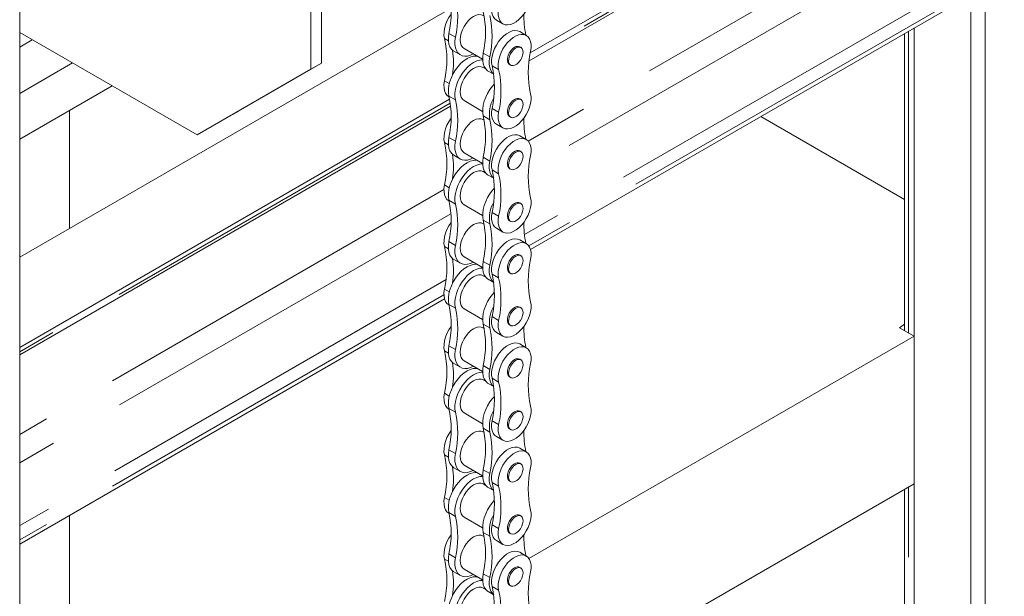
# Model space of a CAD drawing. Header units: millimetres. Extents: x 450 to 25135, y 150 to 17673.
# Tile 386 of 463: x 21464 to 21954, y 11307 to 11594. Entities that reach past the tile are written whole.
import ezdxf

# ---------------------------------------------------------------- set-up
doc = ezdxf.new("R2010")
doc.units = ezdxf.units.MM
doc.linetypes.add('SLD-Centrada-doble', pattern=[12.7, 6.35, -1.27, 1.27, -1.27, 1.27, -1.27])
doc.linetypes.add('SLD-Continua', pattern=[0])
doc.layers.add('OCULTA', color=8, linetype='SLD-Continua')

msp = doc.modelspace()

# ---------------------------------------------------------------- linework, layer by layer
at = {"color": 7, "linetype": 'SLD-Continua', "lineweight": 18, "ltscale": 30}
for p, q in [((21470.04, 11584.29), (21463.75, 11580.66)), ((21463.75, 11557.57), (21490.05, 11572.74))]:
    msp.add_line(p, q, dxfattribs=at)
at = {"layer": 'OCULTA', "linetype": 'SLD-Continua', "lineweight": 18, "ltscale": 30}
for p, q in [((22305.8, 11917.06), (21718.04, 11577.84)), ((21717.41, 11573.8), (22305.69, 11913.32)), ((22267.48, 11796.95), (21718.12, 11479.89)), ((21463.75, 10189.86), (21463.75, 11718.58)), ((21608.71, 11634.92), (21608.71, 11569.59)), ((21614.01, 11572.65), (21614.01, 11619.86)), ((21944.58, 11610.59), (21944.58, 10753.26)), ((21937.51, 11606.51), (21937.51, 11003.81)), ((21678.6, 11599.97), (21463.75, 11475.97)), ((21701.15, 11594.13), (21704.42, 11592.24)), ((21552.14, 11536.91), (21463.75, 11587.92)), ((21716.04, 11586.45), (21712.77, 11588.34)), ((21904.39, 11587.4), (21904.39, 11439.43)), ((21904.39, 11587.4), (21904.39, 11439.43)), ((21904.39, 11587.4), (21904.39, 11439.43)), ((21909.23, 11020.15), (21909.23, 11590.19)), ((21909.23, 11020.15), (21909.23, 11590.19)), ((21909.23, 11020.15), (21909.23, 11590.19)), ((21679.96, 11578.6), (21683.22, 11576.72)), ((21685.07, 11579.91), (21694.32, 11574.57)), ((21713.36, 11580.46), (21712.77, 11580.8)), ((21614.01, 11572.65), (21573.14, 11549.04)), ((21608.71, 11569.59), (21614.01, 11572.65)), ((21552.14, 11536.91), (21608.71, 11569.59)), ((21695.84, 11569.75), (21694.59, 11570.48)), ((21697.05, 11568.73), (21699.81, 11567.14)), ((21707.68, 11571.97), (21708.27, 11571.63)), ((21598.1, 11563.43), (21552.14, 11536.91)), ((21572.57, 11548.7), (21600.39, 11564.76)), ((21600.1, 11564.59), (21598.1, 11563.43)), ((21601.71, 11565.52), (21601.69, 11565.53)), ((21509.8, 11561.34), (21463.75, 11534.77)), ((21509.8, 11561.34), (21463.75, 11534.77)), ((21509.8, 11561.34), (21463.75, 11534.77)), ((21677.86, 11554.65), (21463.75, 11431.08)), ((21677.45, 11555.95), (21677.6, 11555.86)), ((21685.07, 11553.98), (21694.32, 11548.64)), ((21713.36, 11554.53), (21712.77, 11554.87)), ((21463.75, 11427.4), (21678.38, 11551.27)), ((21488.5, 11549.05), (21463.75, 11534.77)), ((21488.5, 11549.05), (21463.75, 11534.77)), ((21488.5, 11549.05), (21463.75, 11534.77)), ((21488.5, 11490.25), (21488.5, 11549.05)), ((21488.5, 11490.25), (21488.5, 11549.05)), ((21488.5, 11490.25), (21488.5, 11549.05)), ((21695.06, 11544.28), (21694.59, 11544.55)), ((21707.68, 11546.04), (21708.27, 11545.7)), ((21904.39, 11504.72), (21832.77, 11546.06)), ((21904.39, 11504.72), (21832.77, 11546.06)), ((21904.39, 11504.72), (21832.77, 11546.06)), ((21701.15, 11542.27), (21704.42, 11540.39)), ((21716.04, 11534.59), (21712.77, 11536.48)), ((21713.36, 11528.6), (21712.77, 11528.94)), ((21679.96, 11526.74), (21683.22, 11524.86)), ((21685.07, 11528.05), (21694.32, 11522.71)), ((21695.84, 11517.9), (21694.59, 11518.62)), ((21707.68, 11520.11), (21708.27, 11519.77)), ((21697.05, 11516.88), (21699.81, 11515.29)), ((21677.45, 11504.09), (21677.6, 11504.01)), ((21685.07, 11502.12), (21694.32, 11496.78)), ((21713.36, 11502.67), (21712.77, 11503.01)), ((21707.68, 11494.18), (21708.27, 11493.85)), ((21695.06, 11492.42), (21694.59, 11492.69)), ((21701.15, 11490.41), (21704.42, 11488.53)), ((21716.04, 11482.74), (21712.77, 11484.62)), ((21679.96, 11474.89), (21683.22, 11473)), ((21685.07, 11476.19), (21694.32, 11470.85)), ((21713.36, 11476.74), (21712.77, 11477.08)), ((21695.84, 11466.04), (21694.59, 11466.76)), ((21697.05, 11465.02), (21699.81, 11463.43)), ((21707.68, 11468.26), (21708.27, 11467.92)), ((21675.34, 11455.2), (21463.75, 11333.08)), ((21677.45, 11452.24), (21677.6, 11452.15)), ((21685.07, 11450.27), (21694.32, 11444.92)), ((21713.36, 11450.81), (21712.77, 11451.15)), ((21695.06, 11440.56), (21694.59, 11440.84)), ((21707.68, 11442.33), (21708.27, 11441.99)), ((21901.87, 11440.88), (21904.39, 11442.59)), ((21901.87, 11440.88), (21904.39, 11442.59)), ((21901.87, 11440.88), (21904.39, 11442.59)), ((21909.23, 11436.64), (21901.87, 11440.88)), ((21909.23, 11436.64), (21901.87, 11440.88)), ((21909.23, 11436.64), (21901.87, 11440.88)), ((21701.15, 11438.56), (21704.42, 11436.67)), ((21717.38, 11325.91), (21909.23, 11436.64)), ((21717.38, 11325.91), (21909.23, 11436.64)), ((21717.38, 11325.91), (21909.23, 11436.64)), ((21909.23, 11363.14), (21909.23, 11436.64)), ((21909.23, 11363.14), (21909.23, 11436.64)), ((21909.23, 11363.14), (21909.23, 11436.64)), ((21716.04, 11430.88), (21712.77, 11432.77)), ((21679.96, 11423.03), (21683.22, 11421.15)), ((21685.07, 11424.34), (21694.32, 11419)), ((21713.36, 11424.89), (21712.77, 11425.22)), ((21707.68, 11416.4), (21708.27, 11416.06)), ((21695.84, 11414.18), (21694.59, 11414.91)), ((21697.05, 11413.16), (21699.81, 11411.57)), ((21677.45, 11400.38), (21677.6, 11400.29)), ((21685.07, 11398.41), (21694.32, 11393.07)), ((21713.36, 11398.96), (21712.77, 11399.3)), ((21695.06, 11388.71), (21694.59, 11388.98)), ((21701.15, 11386.7), (21704.42, 11384.82)), ((21707.68, 11390.47), (21708.27, 11390.13)), ((21716.04, 11379.02), (21712.77, 11380.91)), ((21685.07, 11372.48), (21694.32, 11367.14)), ((21713.36, 11373.03), (21712.77, 11373.37)), ((21679.96, 11371.17), (21683.22, 11369.29)), ((21695.84, 11362.33), (21694.59, 11363.05)), ((21707.68, 11364.54), (21708.27, 11364.2)), ((21717.17, 11252.29), (21909.23, 11363.14)), ((21717.17, 11252.29), (21909.23, 11363.14)), ((21717.17, 11252.29), (21909.23, 11363.14)), ((21697.05, 11361.31), (21699.81, 11359.72)), ((21904.39, 11360.35), (21904.39, 11022.94)), ((21904.39, 11360.35), (21904.39, 11022.94)), ((21904.39, 11360.35), (21904.39, 11022.94)), ((21488.5, 10777.33), (21488.5, 11347.37)), ((21488.5, 10777.33), (21488.5, 11347.37)), ((21488.5, 10777.33), (21488.5, 11347.37)), ((21677.45, 11348.52), (21677.6, 11348.44)), ((21713.36, 11347.1), (21712.77, 11347.44)), ((21685.07, 11346.55), (21694.32, 11341.21)), ((21695.06, 11336.85), (21694.59, 11337.12)), ((21707.68, 11338.61), (21708.27, 11338.28)), ((21701.15, 11334.84), (21704.42, 11332.96)), ((21716.04, 11327.17), (21712.77, 11329.05)), ((21679.96, 11319.32), (21683.22, 11317.43)), ((21685.07, 11320.62), (21694.32, 11315.28)), ((21713.36, 11321.17), (21712.77, 11321.51)), ((21707.68, 11312.69), (21708.27, 11312.35)), ((21695.84, 11310.47), (21694.59, 11311.19)), ((21697.05, 11309.45), (21699.81, 11307.86))]:
    msp.add_line(p, q, dxfattribs=at)
at = {"layer": 'OCULTA', "linetype": 'SLD-Centrada-doble', "lineweight": 18, "ltscale": 30}
for p, q in [((22305.77, 11914.89), (21717.64, 11575.45)), ((22232.33, 11817.23), (21717.2, 11519.93)), ((22259.5, 11801.55), (21715.11, 11487.36)), ((22265.61, 11798.03), (21717.31, 11481.58)), ((21942.46, 11664.02), (21716.95, 11533.87)), ((21677.51, 11587.47), (21680.77, 11585.58)), ((21906.44, 11438.24), (21906.44, 11588.58)), ((21906.44, 11438.24), (21906.44, 11588.58)), ((21906.44, 11438.24), (21906.44, 11588.58)), ((21675.3, 11584.96), (21677.25, 11583.84)), ((21697.87, 11575.71), (21694.6, 11577.6)), ((21702.27, 11569.4), (21699.01, 11571.28)), ((21600.39, 11564.76), (21600.37, 11564.77)), ((21675.3, 11563.82), (21677.7, 11562.43)), ((21677.51, 11556.24), (21680.77, 11554.35)), ((21678.2, 11552.69), (21463.75, 11428.92)), ((21572.57, 11548.7), (21572.56, 11548.7)), ((21702.27, 11548.26), (21699.01, 11550.14)), ((21697.87, 11544.48), (21694.6, 11546.37)), ((21677.51, 11535.61), (21680.77, 11533.73)), ((21675.3, 11533.11), (21677.25, 11531.99)), ((21697.87, 11523.86), (21694.6, 11525.74)), ((21702.27, 11517.54), (21699.01, 11519.43)), ((21675.04, 11509.68), (21463.75, 11387.74)), ((21675.3, 11511.96), (21677.7, 11510.58)), ((21677.51, 11504.38), (21680.77, 11502.49)), ((21678.53, 11497.61), (21463.75, 11373.65)), ((21697.87, 11492.63), (21694.6, 11494.51)), ((21702.27, 11496.4), (21699.01, 11498.28)), ((21675.3, 11481.25), (21677.25, 11480.13)), ((21677.51, 11483.75), (21680.77, 11481.87)), ((21697.87, 11472), (21694.6, 11473.89)), ((21676.06, 11464.82), (21463.75, 11342.29)), ((21702.27, 11465.69), (21699.01, 11467.57)), ((21675.3, 11460.11), (21677.7, 11458.72)), ((21675.04, 11457.19), (21463.75, 11335.24)), ((21677.51, 11452.52), (21680.77, 11450.64)), ((21702.27, 11444.54), (21699.01, 11446.43)), ((21697.87, 11440.77), (21694.6, 11442.65)), ((21677.51, 11431.9), (21680.77, 11430.01)), ((21675.3, 11429.39), (21677.25, 11428.27)), ((21697.87, 11420.14), (21694.6, 11422.03)), ((21702.27, 11413.83), (21699.01, 11415.71)), ((21675.3, 11408.25), (21677.7, 11406.86)), ((21677.51, 11400.67), (21680.77, 11398.78)), ((21702.27, 11392.69), (21699.01, 11394.57)), ((21697.87, 11388.91), (21694.6, 11390.8)), ((21675.3, 11377.54), (21677.25, 11376.42)), ((21677.51, 11380.04), (21680.77, 11378.16)), ((21697.87, 11368.29), (21694.6, 11370.17)), ((21702.27, 11361.97), (21699.01, 11363.86)), ((21906.44, 11021.76), (21906.44, 11361.53)), ((21906.44, 11021.76), (21906.44, 11361.53)), ((21906.44, 11021.76), (21906.44, 11361.53)), ((21675.3, 11356.39), (21677.7, 11355.01)), ((21677.51, 11348.81), (21680.77, 11346.92)), ((21702.27, 11340.83), (21699.01, 11342.71)), ((21697.87, 11337.06), (21694.6, 11338.94)), ((21677.51, 11328.18), (21680.77, 11326.3)), ((21675.3, 11325.68), (21677.25, 11324.56)), ((21697.87, 11316.43), (21694.6, 11318.32)), ((21702.27, 11310.12), (21699.01, 11312))]:
    msp.add_line(p, q, dxfattribs=at)
at = {"layer": 'OCULTA', "linetype": 'SLD-Continua', "lineweight": 18, "ltscale": 30, "flags": 128}
for points in [[(21702.27, 11600.11), (21702.03, 11598.35), (21702.04, 11596.71), (21702.3, 11595.23), (21702.79, 11593.97), (21703.51, 11592.96), (21704.43, 11592.23), (21705.53, 11591.81), (21706.77, 11591.7), (21708.11, 11591.92), (21709.51, 11592.44), (21710.94, 11593.27), (21712.35, 11594.36), (21713.69, 11595.7), (21714.93, 11597.23), (21716.02, 11598.92), (21716.94, 11600.71), (21717.66, 11602.55), (21718.16, 11604.38), (21718.41, 11606.15), (21718.42, 11607.81), (21718.18, 11609.29)], [(21699.01, 11602), (21698.77, 11600.23), (21698.78, 11598.59), (21699.03, 11597.12), (21699.53, 11595.86), (21700.24, 11594.85), (21701.15, 11594.13)], [(21678.6, 11597.09), (21678.56, 11597.03), (21677.46, 11595.34), (21676.54, 11593.55), (21675.82, 11591.71), (21675.33, 11589.88), (21675.07, 11588.11), (21675.06, 11586.45), (21675.3, 11584.96)], [(21694.59, 11596.41), (21693.57, 11596.78), (21692.4, 11596.83), (21691.14, 11596.54), (21689.83, 11595.93), (21688.51, 11595.03), (21687.25, 11593.86), (21686.08, 11592.46), (21685.06, 11590.91), (21684.23, 11589.25), (21683.6, 11587.54), (21683.22, 11585.86), (21683.09, 11584.27), (21683.22, 11582.83), (21683.6, 11581.59), (21684.23, 11580.6), (21685.06, 11579.91), (21685.07, 11579.91)], [(21677.51, 11587.47), (21677.25, 11585.56), (21677.25, 11583.78), (21677.5, 11582.17), (21678, 11580.77), (21678.74, 11579.63), (21679.69, 11578.77), (21679.96, 11578.6)], [(21712.77, 11588.34), (21712.76, 11588.35), (21711.66, 11588.77), (21710.42, 11588.88), (21709.08, 11588.66), (21707.67, 11588.14), (21706.25, 11587.31), (21704.84, 11586.22), (21703.5, 11584.88), (21702.26, 11583.35), (21701.17, 11581.66), (21700.24, 11579.87), (21699.53, 11578.03), (21699.03, 11576.19), (21698.78, 11574.43), (21698.77, 11572.77), (21699.01, 11571.28)], [(21680.77, 11585.58), (21680.52, 11583.68), (21680.52, 11581.9), (21680.77, 11580.28), (21681.27, 11578.89), (21682.01, 11577.74), (21682.95, 11576.88), (21684.09, 11576.33), (21685.38, 11576.1), (21686.79, 11576.2), (21688.29, 11576.63), (21689.64, 11577.26)], [(21718.18, 11578.58), (21718.42, 11580.34), (21718.41, 11581.99), (21718.16, 11583.46), (21717.66, 11584.72), (21716.94, 11585.73), (21716.02, 11586.46), (21714.93, 11586.88), (21713.69, 11586.99), (21712.35, 11586.78), (21710.94, 11586.25), (21709.51, 11585.43), (21708.11, 11584.33), (21706.77, 11583), (21705.53, 11581.46), (21704.43, 11579.77), (21703.51, 11577.98), (21702.79, 11576.14), (21702.3, 11574.31), (21702.04, 11572.54), (21702.03, 11570.89), (21702.27, 11569.4)], [(21694.6, 11577.6), (21694.35, 11575.7), (21694.35, 11573.91), (21694.6, 11572.3), (21695.1, 11570.91), (21695.84, 11569.76), (21696.78, 11568.9), (21697.05, 11568.73)], [(21710.23, 11580.54), (21709.26, 11579.83), (21708.36, 11578.86), (21707.59, 11577.7), (21707.03, 11576.45), (21706.7, 11575.19), (21706.63, 11574.02), (21706.83, 11573.03), (21707.28, 11572.28), (21707.68, 11571.97)], [(21710.81, 11580.2), (21709.84, 11579.49), (21708.94, 11578.52), (21708.18, 11577.36), (21707.61, 11576.11), (21707.29, 11574.85), (21707.22, 11573.69), (21707.42, 11572.69), (21707.87, 11571.95), (21708.54, 11571.5), (21709.38, 11571.4), (21710.32, 11571.64), (21711.3, 11572.21), (21712.25, 11573.06), (21713.09, 11574.13), (21713.76, 11575.34), (21714.21, 11576.61), (21714.41, 11577.83), (21714.34, 11578.93), (21714.01, 11579.8), (21713.45, 11580.4), (21712.69, 11580.68), (21711.79, 11580.61), (21710.81, 11580.2)], [(21691.67, 11576.09), (21691.01, 11576.17), (21689.59, 11576.07), (21688.1, 11575.64), (21686.56, 11574.9), (21685.02, 11573.87), (21683.53, 11572.57), (21682.11, 11571.03), (21680.82, 11569.31), (21679.69, 11567.45), (21678.74, 11565.5), (21678, 11563.51), (21677.5, 11561.53), (21677.25, 11559.63), (21677.25, 11557.85), (21677.51, 11556.24)], [(21694.33, 11574.28), (21694.27, 11574.28), (21692.86, 11574.18), (21691.36, 11573.76), (21689.83, 11573.02), (21688.29, 11571.98), (21686.79, 11570.68), (21685.38, 11569.15), (21684.09, 11567.43), (21682.95, 11565.57), (21682.01, 11563.61), (21681.27, 11561.62), (21680.77, 11559.65), (21680.52, 11557.74), (21680.52, 11555.96), (21680.77, 11554.35)], [(21697.87, 11575.71), (21697.62, 11573.81), (21697.62, 11572.03), (21697.87, 11570.42), (21698.37, 11569.02), (21699.1, 11567.88), (21699.8, 11567.2)], [(21694.59, 11570.48), (21693.57, 11570.86), (21692.4, 11570.9), (21691.14, 11570.62), (21689.83, 11570.01), (21688.51, 11569.1), (21687.25, 11567.93), (21686.08, 11566.54), (21685.06, 11564.98), (21684.23, 11563.32), (21683.6, 11561.61), (21683.22, 11559.93), (21683.09, 11558.34), (21683.22, 11556.9), (21683.6, 11555.66), (21684.23, 11554.67), (21685.06, 11553.98), (21685.07, 11553.98)], [(21675.3, 11563.82), (21675.06, 11562.06), (21675.07, 11560.41), (21675.33, 11558.94), (21675.82, 11557.68), (21676.54, 11556.67), (21677.45, 11555.95)], [(21700.11, 11562.18), (21699.21, 11561.17), (21697.92, 11559.45), (21696.78, 11557.58), (21695.84, 11555.63), (21695.1, 11553.64), (21694.6, 11551.66), (21694.35, 11549.76), (21694.35, 11547.98), (21694.6, 11546.37)], [(21702.27, 11548.26), (21702.03, 11546.49), (21702.04, 11544.85), (21702.3, 11543.37), (21702.79, 11542.11), (21703.51, 11541.1), (21704.43, 11540.38), (21705.53, 11539.95), (21706.77, 11539.85), (21708.11, 11540.06), (21709.51, 11540.58), (21710.94, 11541.41), (21712.35, 11542.5), (21713.69, 11543.84), (21714.93, 11545.38), (21716.02, 11547.07), (21716.94, 11548.86), (21717.66, 11550.7), (21718.16, 11552.53), (21718.41, 11554.3), (21718.42, 11555.95), (21718.18, 11557.44)], [(21710.23, 11554.61), (21709.26, 11553.9), (21708.36, 11552.93), (21707.59, 11551.77), (21707.03, 11550.52), (21706.7, 11549.26), (21706.63, 11548.1), (21706.83, 11547.1), (21707.28, 11546.36), (21707.68, 11546.04)], [(21710.81, 11554.28), (21709.84, 11553.56), (21708.94, 11552.59), (21708.18, 11551.44), (21707.61, 11550.18), (21707.29, 11548.93), (21707.22, 11547.76), (21707.42, 11546.76), (21707.87, 11546.02), (21708.54, 11545.58), (21709.38, 11545.47), (21710.32, 11545.71), (21711.3, 11546.28), (21712.25, 11547.13), (21713.09, 11548.2), (21713.76, 11549.41), (21714.21, 11550.68), (21714.41, 11551.91), (21714.34, 11553), (21714.01, 11553.88), (21713.45, 11554.48), (21712.69, 11554.75), (21711.79, 11554.68), (21710.81, 11554.28)], [(21699.01, 11550.14), (21698.77, 11548.38), (21698.78, 11546.73), (21699.03, 11545.26), (21699.53, 11544), (21700.24, 11542.99), (21701.15, 11542.27)], [(21678.6, 11545.23), (21678.56, 11545.17), (21677.46, 11543.48), (21676.54, 11541.69), (21675.82, 11539.85), (21675.33, 11538.02), (21675.07, 11536.25), (21675.06, 11534.6), (21675.3, 11533.11)], [(21694.59, 11544.55), (21693.57, 11544.93), (21692.4, 11544.97), (21691.14, 11544.69), (21689.83, 11544.08), (21688.51, 11543.17), (21687.25, 11542), (21686.08, 11540.61), (21685.06, 11539.05), (21684.23, 11537.39), (21683.6, 11535.69), (21683.22, 11534), (21683.09, 11532.41), (21683.22, 11530.97), (21683.6, 11529.73), (21684.23, 11528.75), (21685.06, 11528.05), (21685.07, 11528.05)], [(21677.51, 11535.61), (21677.25, 11533.71), (21677.25, 11531.92), (21677.5, 11530.31), (21678, 11528.92), (21678.74, 11527.77), (21679.69, 11526.91), (21679.96, 11526.74)], [(21680.77, 11533.73), (21680.52, 11531.82), (21680.52, 11530.04), (21680.77, 11528.43), (21681.27, 11527.03), (21682.01, 11525.89), (21682.95, 11525.03), (21684.09, 11524.48), (21685.38, 11524.25), (21686.79, 11524.35), (21688.29, 11524.77), (21689.64, 11525.41)], [(21712.77, 11536.48), (21712.76, 11536.49), (21711.66, 11536.91), (21710.42, 11537.02), (21709.08, 11536.81), (21707.67, 11536.28), (21706.25, 11535.46), (21704.84, 11534.36), (21703.5, 11533.02), (21702.26, 11531.49), (21701.17, 11529.8), (21700.24, 11528.01), (21699.53, 11526.17), (21699.03, 11524.34), (21698.78, 11522.57), (21698.77, 11520.92), (21699.01, 11519.43)], [(21718.18, 11526.72), (21718.42, 11528.49), (21718.41, 11530.13), (21718.16, 11531.61), (21717.66, 11532.87), (21716.94, 11533.88), (21716.02, 11534.6), (21714.93, 11535.03), (21713.69, 11535.13), (21712.35, 11534.92), (21710.94, 11534.39), (21709.51, 11533.57), (21708.11, 11532.47), (21706.77, 11531.14), (21705.53, 11529.6), (21704.43, 11527.91), (21703.51, 11526.12), (21702.79, 11524.28), (21702.3, 11522.45), (21702.04, 11520.68), (21702.03, 11519.03), (21702.27, 11517.54)], [(21710.23, 11528.69), (21709.26, 11527.97), (21708.36, 11527), (21707.59, 11525.85), (21707.03, 11524.59), (21706.7, 11523.34), (21706.63, 11522.17), (21706.83, 11521.17), (21707.28, 11520.43), (21707.68, 11520.11)], [(21710.81, 11528.35), (21709.84, 11527.63), (21708.94, 11526.66), (21708.18, 11525.51), (21707.61, 11524.26), (21707.29, 11523), (21707.22, 11521.83), (21707.42, 11520.83), (21707.87, 11520.09), (21708.54, 11519.65), (21709.38, 11519.54), (21710.32, 11519.78), (21711.3, 11520.35), (21712.25, 11521.2), (21713.09, 11522.27), (21713.76, 11523.49), (21714.21, 11524.75), (21714.41, 11525.98), (21714.34, 11527.07), (21714.01, 11527.95), (21713.45, 11528.55), (21712.69, 11528.82), (21711.79, 11528.75), (21710.81, 11528.35)], [(21691.67, 11524.24), (21691.01, 11524.31), (21689.59, 11524.21), (21688.1, 11523.78), (21686.56, 11523.04), (21685.02, 11522.01), (21683.53, 11520.71), (21682.11, 11519.18), (21680.82, 11517.46), (21679.69, 11515.6), (21678.74, 11513.64), (21678, 11511.65), (21677.5, 11509.68), (21677.25, 11507.77), (21677.25, 11505.99), (21677.51, 11504.38)], [(21694.6, 11525.74), (21694.35, 11523.84), (21694.35, 11522.06), (21694.6, 11520.45), (21695.1, 11519.05), (21695.84, 11517.9), (21696.78, 11517.05), (21697.05, 11516.88)], [(21697.87, 11523.86), (21697.62, 11521.95), (21697.62, 11520.17), (21697.87, 11518.56), (21698.37, 11517.16), (21699.1, 11516.02), (21699.8, 11515.34)], [(21694.33, 11522.42), (21694.27, 11522.42), (21692.86, 11522.33), (21691.36, 11521.9), (21689.83, 11521.16), (21688.29, 11520.12), (21686.79, 11518.82), (21685.38, 11517.29), (21684.09, 11515.57), (21682.95, 11513.71), (21682.01, 11511.76), (21681.27, 11509.77), (21680.77, 11507.79), (21680.52, 11505.89), (21680.52, 11504.1), (21680.77, 11502.49)], [(21694.59, 11518.62), (21693.57, 11519), (21692.4, 11519.05), (21691.14, 11518.76), (21689.83, 11518.15), (21688.51, 11517.24), (21687.25, 11516.07), (21686.08, 11514.68), (21685.06, 11513.12), (21684.23, 11511.46), (21683.6, 11509.76), (21683.22, 11508.08), (21683.09, 11506.48), (21683.22, 11505.04), (21683.6, 11503.8), (21684.23, 11502.82), (21685.06, 11502.12), (21685.07, 11502.12)], [(21675.3, 11511.96), (21675.06, 11510.2), (21675.07, 11508.56), (21675.33, 11507.08), (21675.82, 11505.82), (21676.54, 11504.81), (21677.45, 11504.09)], [(21700.17, 11510.38), (21699.21, 11509.31), (21697.92, 11507.59), (21696.78, 11505.73), (21695.84, 11503.77), (21695.1, 11501.78), (21694.6, 11499.81), (21694.35, 11497.9), (21694.35, 11496.12), (21694.6, 11494.51)], [(21702.27, 11496.4), (21702.03, 11494.64), (21702.04, 11492.99), (21702.3, 11491.52), (21702.79, 11490.26), (21703.51, 11489.25), (21704.43, 11488.52), (21705.53, 11488.1), (21706.77, 11487.99), (21708.11, 11488.2), (21709.51, 11488.73), (21710.94, 11489.55), (21712.35, 11490.65), (21713.69, 11491.98), (21714.93, 11493.52), (21716.02, 11495.21), (21716.94, 11497), (21717.66, 11498.84), (21718.16, 11500.67), (21718.41, 11502.44), (21718.42, 11504.09), (21718.18, 11505.58)], [(21710.23, 11502.76), (21709.26, 11502.04), (21708.36, 11501.07), (21707.59, 11499.92), (21707.03, 11498.67), (21706.7, 11497.41), (21706.63, 11496.24), (21706.83, 11495.24), (21707.28, 11494.5), (21707.68, 11494.18)], [(21710.81, 11502.42), (21709.84, 11501.7), (21708.94, 11500.73), (21708.18, 11499.58), (21707.61, 11498.33), (21707.29, 11497.07), (21707.22, 11495.9), (21707.42, 11494.91), (21707.87, 11494.16), (21708.54, 11493.72), (21709.38, 11493.61), (21710.32, 11493.85), (21711.3, 11494.42), (21712.25, 11495.27), (21713.09, 11496.34), (21713.76, 11497.56), (21714.21, 11498.82), (21714.41, 11500.05), (21714.34, 11501.14), (21714.01, 11502.02), (21713.45, 11502.62), (21712.69, 11502.89), (21711.79, 11502.83), (21710.81, 11502.42)], [(21699.01, 11498.28), (21698.77, 11496.52), (21698.78, 11494.88), (21699.03, 11493.4), (21699.53, 11492.14), (21700.24, 11491.13), (21701.15, 11490.41)], [(21678.6, 11493.37), (21678.56, 11493.31), (21677.46, 11491.62), (21676.54, 11489.83), (21675.82, 11487.99), (21675.33, 11486.16), (21675.07, 11484.39), (21675.06, 11482.74), (21675.3, 11481.25)], [(21694.59, 11492.69), (21693.57, 11493.07), (21692.4, 11493.12), (21691.14, 11492.83), (21689.83, 11492.22), (21688.51, 11491.31), (21687.25, 11490.14), (21686.08, 11488.75), (21685.06, 11487.19), (21684.23, 11485.53), (21683.6, 11483.83), (21683.22, 11482.15), (21683.09, 11480.56), (21683.22, 11479.11), (21683.6, 11477.88), (21684.23, 11476.89), (21685.06, 11476.19), (21685.07, 11476.19)], [(21712.77, 11484.62), (21712.76, 11484.63), (21711.66, 11485.06), (21710.42, 11485.16), (21709.08, 11484.95), (21707.67, 11484.42), (21706.25, 11483.6), (21704.84, 11482.5), (21703.5, 11481.17), (21702.26, 11479.63), (21701.17, 11477.94), (21700.24, 11476.15), (21699.53, 11474.31), (21699.03, 11472.48), (21698.78, 11470.71), (21698.77, 11469.06), (21699.01, 11467.57)], [(21677.51, 11483.75), (21677.25, 11481.85), (21677.25, 11480.07), (21677.5, 11478.46), (21678, 11477.06), (21678.74, 11475.92), (21679.69, 11475.06), (21679.96, 11474.89)], [(21680.77, 11481.87), (21680.52, 11479.96), (21680.52, 11478.18), (21680.77, 11476.57), (21681.27, 11475.17), (21682.01, 11474.03), (21682.95, 11473.17), (21684.09, 11472.62), (21685.38, 11472.39), (21686.79, 11472.49), (21688.29, 11472.91), (21689.64, 11473.55)], [(21718.18, 11474.87), (21718.42, 11476.63), (21718.41, 11478.27), (21718.16, 11479.75), (21717.66, 11481.01), (21716.94, 11482.02), (21716.02, 11482.75), (21714.93, 11483.17), (21713.69, 11483.28), (21712.35, 11483.06), (21710.94, 11482.54), (21709.51, 11481.71), (21708.11, 11480.62), (21706.77, 11479.28), (21705.53, 11477.75), (21704.43, 11476.06), (21703.51, 11474.27), (21702.79, 11472.43), (21702.3, 11470.6), (21702.04, 11468.83), (21702.03, 11467.17), (21702.27, 11465.69)], [(21710.23, 11476.83), (21709.26, 11476.11), (21708.36, 11475.14), (21707.59, 11473.99), (21707.03, 11472.74), (21706.7, 11471.48), (21706.63, 11470.31), (21706.83, 11469.32), (21707.28, 11468.57), (21707.68, 11468.26)], [(21710.81, 11476.49), (21709.84, 11475.78), (21708.94, 11474.81), (21708.18, 11473.65), (21707.61, 11472.4), (21707.29, 11471.14), (21707.22, 11469.97), (21707.42, 11468.98), (21707.87, 11468.23), (21708.54, 11467.79), (21709.38, 11467.69), (21710.32, 11467.93), (21711.3, 11468.49), (21712.25, 11469.34), (21713.09, 11470.42), (21713.76, 11471.63), (21714.21, 11472.9), (21714.41, 11474.12), (21714.34, 11475.21), (21714.01, 11476.09), (21713.45, 11476.69), (21712.69, 11476.97), (21711.79, 11476.9), (21710.81, 11476.49)], [(21691.67, 11472.38), (21691.01, 11472.45), (21689.59, 11472.35), (21688.1, 11471.93), (21686.56, 11471.19), (21685.02, 11470.15), (21683.53, 11468.85), (21682.11, 11467.32), (21680.82, 11465.6), (21679.69, 11463.74), (21678.74, 11461.79), (21678, 11459.79), (21677.5, 11457.82), (21677.25, 11455.92), (21677.25, 11454.13), (21677.51, 11452.52)], [(21694.33, 11470.57), (21694.27, 11470.57), (21692.86, 11470.47), (21691.36, 11470.04), (21689.83, 11469.3), (21688.29, 11468.27), (21686.79, 11466.97), (21685.38, 11465.44), (21684.09, 11463.72), (21682.95, 11461.85), (21682.01, 11459.9), (21681.27, 11457.91), (21680.77, 11455.93), (21680.52, 11454.03), (21680.52, 11452.25), (21680.77, 11450.64)], [(21694.6, 11473.89), (21694.35, 11471.98), (21694.35, 11470.2), (21694.6, 11468.59), (21695.1, 11467.19), (21695.84, 11466.05), (21696.78, 11465.19), (21697.05, 11465.02)], [(21697.87, 11472), (21697.62, 11470.1), (21697.62, 11468.31), (21697.87, 11466.7), (21698.37, 11465.31), (21699.1, 11464.16), (21699.8, 11463.49)], [(21694.59, 11466.76), (21693.57, 11467.14), (21692.4, 11467.19), (21691.14, 11466.9), (21689.83, 11466.29), (21688.51, 11465.39), (21687.25, 11464.21), (21686.08, 11462.82), (21685.06, 11461.27), (21684.23, 11459.6), (21683.6, 11457.9), (21683.22, 11456.22), (21683.09, 11454.63), (21683.22, 11453.18), (21683.6, 11451.95), (21684.23, 11450.96), (21685.06, 11450.27), (21685.07, 11450.27)], [(21675.3, 11460.11), (21675.06, 11458.34), (21675.07, 11456.7), (21675.33, 11455.23), (21675.82, 11453.97), (21676.54, 11452.96), (21677.45, 11452.24)], [(21700.17, 11458.53), (21699.21, 11457.45), (21697.92, 11455.73), (21696.78, 11453.87), (21695.84, 11451.92), (21695.1, 11449.93), (21694.6, 11447.95), (21694.35, 11446.05), (21694.35, 11444.27), (21694.6, 11442.65)], [(21702.27, 11444.54), (21702.03, 11442.78), (21702.04, 11441.14), (21702.3, 11439.66), (21702.79, 11438.4), (21703.51, 11437.39), (21704.43, 11436.66), (21705.53, 11436.24), (21706.77, 11436.13), (21708.11, 11436.35), (21709.51, 11436.87), (21710.94, 11437.69), (21712.35, 11438.79), (21713.69, 11440.13), (21714.93, 11441.66), (21716.02, 11443.35), (21716.94, 11445.14), (21717.66, 11446.98), (21718.16, 11448.81), (21718.41, 11450.58), (21718.42, 11452.24), (21718.18, 11453.72)], [(21710.23, 11450.9), (21709.26, 11450.19), (21708.36, 11449.22), (21707.59, 11448.06), (21707.03, 11446.81), (21706.7, 11445.55), (21706.63, 11444.38), (21706.83, 11443.39), (21707.28, 11442.64), (21707.68, 11442.33)], [(21710.81, 11450.56), (21709.84, 11449.85), (21708.94, 11448.88), (21708.18, 11447.72), (21707.61, 11446.47), (21707.29, 11445.21), (21707.22, 11444.04), (21707.42, 11443.05), (21707.87, 11442.3), (21708.54, 11441.86), (21709.38, 11441.76), (21710.32, 11442), (21711.3, 11442.56), (21712.25, 11443.41), (21713.09, 11444.49), (21713.76, 11445.7), (21714.21, 11446.97), (21714.41, 11448.19), (21714.34, 11449.28), (21714.01, 11450.16), (21713.45, 11450.76), (21712.69, 11451.04), (21711.79, 11450.97), (21710.81, 11450.56)], [(21699.01, 11446.43), (21698.77, 11444.66), (21698.78, 11443.02), (21699.03, 11441.55), (21699.53, 11440.29), (21700.24, 11439.28), (21701.15, 11438.56)], [(21678.6, 11441.52), (21678.56, 11441.46), (21677.46, 11439.77), (21676.54, 11437.98), (21675.82, 11436.14), (21675.33, 11434.3), (21675.07, 11432.54), (21675.06, 11430.88), (21675.3, 11429.39)], [(21694.59, 11440.84), (21693.57, 11441.21), (21692.4, 11441.26), (21691.14, 11440.97), (21689.83, 11440.36), (21688.51, 11439.46), (21687.25, 11438.29), (21686.08, 11436.89), (21685.06, 11435.34), (21684.23, 11433.68), (21683.6, 11431.97), (21683.22, 11430.29), (21683.09, 11428.7), (21683.22, 11427.26), (21683.6, 11426.02), (21684.23, 11425.03), (21685.06, 11424.34), (21685.07, 11424.34)], [(21677.51, 11431.9), (21677.25, 11429.99), (21677.25, 11428.21), (21677.5, 11426.6), (21678, 11425.2), (21678.74, 11424.06), (21679.69, 11423.2), (21679.96, 11423.03)], [(21712.77, 11432.77), (21712.76, 11432.78), (21711.66, 11433.2), (21710.42, 11433.31), (21709.08, 11433.09), (21707.67, 11432.57), (21706.25, 11431.74), (21704.84, 11430.65), (21703.5, 11429.31), (21702.26, 11427.77), (21701.17, 11426.09), (21700.24, 11424.3), (21699.53, 11422.46), (21699.03, 11420.62), (21698.78, 11418.86), (21698.77, 11417.2), (21699.01, 11415.71)], [(21718.18, 11423.01), (21718.42, 11424.77), (21718.41, 11426.42), (21718.16, 11427.89), (21717.66, 11429.15), (21716.94, 11430.16), (21716.02, 11430.89), (21714.93, 11431.31), (21713.69, 11431.42), (21712.35, 11431.21), (21710.94, 11430.68), (21709.51, 11429.86), (21708.11, 11428.76), (21706.77, 11427.43), (21705.53, 11425.89), (21704.43, 11424.2), (21703.51, 11422.41), (21702.79, 11420.57), (21702.3, 11418.74), (21702.04, 11416.97), (21702.03, 11415.32), (21702.27, 11413.83)], [(21680.77, 11430.01), (21680.52, 11428.11), (21680.52, 11426.33), (21680.77, 11424.71), (21681.27, 11423.32), (21682.01, 11422.17), (21682.95, 11421.31), (21684.09, 11420.76), (21685.38, 11420.53), (21686.79, 11420.63), (21688.29, 11421.06), (21689.64, 11421.69)], [(21691.67, 11420.52), (21691.01, 11420.6), (21689.59, 11420.5), (21688.1, 11420.07), (21686.56, 11419.33), (21685.02, 11418.3), (21683.53, 11417), (21682.11, 11415.46), (21680.82, 11413.74), (21679.69, 11411.88), (21678.74, 11409.93), (21678, 11407.94), (21677.5, 11405.96), (21677.25, 11404.06), (21677.25, 11402.28), (21677.51, 11400.67)], [(21694.6, 11422.03), (21694.35, 11420.13), (21694.35, 11418.34), (21694.6, 11416.73), (21695.1, 11415.34), (21695.84, 11414.19), (21696.78, 11413.33), (21697.05, 11413.16)], [(21710.23, 11424.97), (21709.26, 11424.26), (21708.36, 11423.29), (21707.59, 11422.13), (21707.03, 11420.88), (21706.7, 11419.62), (21706.63, 11418.45), (21706.83, 11417.46), (21707.28, 11416.71), (21707.68, 11416.4)], [(21710.81, 11424.63), (21709.84, 11423.92), (21708.94, 11422.95), (21708.18, 11421.79), (21707.61, 11420.54), (21707.29, 11419.28), (21707.22, 11418.12), (21707.42, 11417.12), (21707.87, 11416.38), (21708.54, 11415.93), (21709.38, 11415.83), (21710.32, 11416.07), (21711.3, 11416.63), (21712.25, 11417.49), (21713.09, 11418.56), (21713.76, 11419.77), (21714.21, 11421.04), (21714.41, 11422.26), (21714.34, 11423.36), (21714.01, 11424.23), (21713.45, 11424.83), (21712.69, 11425.11), (21711.79, 11425.04), (21710.81, 11424.63)], [(21694.33, 11418.71), (21694.27, 11418.71), (21692.86, 11418.61), (21691.36, 11418.19), (21689.83, 11417.45), (21688.29, 11416.41), (21686.79, 11415.11), (21685.38, 11413.58), (21684.09, 11411.86), (21682.95, 11410), (21682.01, 11408.04), (21681.27, 11406.05), (21680.77, 11404.08), (21680.52, 11402.17), (21680.52, 11400.39), (21680.77, 11398.78)], [(21697.87, 11420.14), (21697.62, 11418.24), (21697.62, 11416.46), (21697.87, 11414.85), (21698.37, 11413.45), (21699.1, 11412.31), (21699.8, 11411.63)], [(21694.59, 11414.91), (21693.57, 11415.29), (21692.4, 11415.33), (21691.14, 11415.05), (21689.83, 11414.44), (21688.51, 11413.53), (21687.25, 11412.36), (21686.08, 11410.97), (21685.06, 11409.41), (21684.23, 11407.75), (21683.6, 11406.04), (21683.22, 11404.36), (21683.09, 11402.77), (21683.22, 11401.33), (21683.6, 11400.09), (21684.23, 11399.1), (21685.06, 11398.41), (21685.07, 11398.41)], [(21675.3, 11408.25), (21675.06, 11406.49), (21675.07, 11404.84), (21675.33, 11403.37), (21675.82, 11402.11), (21676.54, 11401.1), (21677.45, 11400.38)], [(21700.17, 11406.67), (21699.21, 11405.6), (21697.92, 11403.88), (21696.78, 11402.01), (21695.84, 11400.06), (21695.1, 11398.07), (21694.6, 11396.09), (21694.35, 11394.19), (21694.35, 11392.41), (21694.6, 11390.8)], [(21702.27, 11392.69), (21702.03, 11390.92), (21702.04, 11389.28), (21702.3, 11387.8), (21702.79, 11386.54), (21703.51, 11385.53), (21704.43, 11384.81), (21705.53, 11384.38), (21706.77, 11384.28), (21708.11, 11384.49), (21709.51, 11385.01), (21710.94, 11385.84), (21712.35, 11386.93), (21713.69, 11388.27), (21714.93, 11389.81), (21716.02, 11391.5), (21716.94, 11393.29), (21717.66, 11395.13), (21718.16, 11396.96), (21718.41, 11398.73), (21718.42, 11400.38), (21718.18, 11401.87)], [(21710.23, 11399.04), (21709.26, 11398.33), (21708.36, 11397.36), (21707.59, 11396.2), (21707.03, 11394.95), (21706.7, 11393.69), (21706.63, 11392.53), (21706.83, 11391.53), (21707.28, 11390.79), (21707.68, 11390.47)], [(21710.81, 11398.71), (21709.84, 11397.99), (21708.94, 11397.02), (21708.18, 11395.87), (21707.61, 11394.61), (21707.29, 11393.36), (21707.22, 11392.19), (21707.42, 11391.19), (21707.87, 11390.45), (21708.54, 11390.01), (21709.38, 11389.9), (21710.32, 11390.14), (21711.3, 11390.71), (21712.25, 11391.56), (21713.09, 11392.63), (21713.76, 11393.84), (21714.21, 11395.11), (21714.41, 11396.34), (21714.34, 11397.43), (21714.01, 11398.31), (21713.45, 11398.9), (21712.69, 11399.18), (21711.79, 11399.11), (21710.81, 11398.71)], [(21699.01, 11394.57), (21698.77, 11392.81), (21698.78, 11391.16), (21699.03, 11389.69), (21699.53, 11388.43), (21700.24, 11387.42), (21701.15, 11386.7)], [(21678.6, 11389.66), (21678.56, 11389.6), (21677.46, 11387.91), (21676.54, 11386.12), (21675.82, 11384.28), (21675.33, 11382.45), (21675.07, 11380.68), (21675.06, 11379.03), (21675.3, 11377.54)], [(21694.59, 11388.98), (21693.57, 11389.36), (21692.4, 11389.4), (21691.14, 11389.12), (21689.83, 11388.51), (21688.51, 11387.6), (21687.25, 11386.43), (21686.08, 11385.04), (21685.06, 11383.48), (21684.23, 11381.82), (21683.6, 11380.11), (21683.22, 11378.43), (21683.09, 11376.84), (21683.22, 11375.4), (21683.6, 11374.16), (21684.23, 11373.18), (21685.06, 11372.48), (21685.07, 11372.48)], [(21712.77, 11380.91), (21712.76, 11380.92), (21711.66, 11381.34), (21710.42, 11381.45), (21709.08, 11381.24), (21707.67, 11380.71), (21706.25, 11379.89), (21704.84, 11378.79), (21703.5, 11377.45), (21702.26, 11375.92), (21701.17, 11374.23), (21700.24, 11372.44), (21699.53, 11370.6), (21699.03, 11368.77), (21698.78, 11367), (21698.77, 11365.35), (21699.01, 11363.86)], [(21677.51, 11380.04), (21677.25, 11378.14), (21677.25, 11376.35), (21677.5, 11374.74), (21678, 11373.35), (21678.74, 11372.2), (21679.69, 11371.34), (21679.96, 11371.17)], [(21680.77, 11378.16), (21680.52, 11376.25), (21680.52, 11374.47), (21680.77, 11372.86), (21681.27, 11371.46), (21682.01, 11370.32), (21682.95, 11369.46), (21684.09, 11368.91), (21685.38, 11368.68), (21686.79, 11368.78), (21688.29, 11369.2), (21689.64, 11369.84)], [(21718.18, 11371.15), (21718.42, 11372.92), (21718.41, 11374.56), (21718.16, 11376.03), (21717.66, 11377.3), (21716.94, 11378.31), (21716.02, 11379.03), (21714.93, 11379.46), (21713.69, 11379.56), (21712.35, 11379.35), (21710.94, 11378.82), (21709.51, 11378), (21708.11, 11376.9), (21706.77, 11375.57), (21705.53, 11374.03), (21704.43, 11372.34), (21703.51, 11370.55), (21702.79, 11368.71), (21702.3, 11366.88), (21702.04, 11365.11), (21702.03, 11363.46), (21702.27, 11361.97)], [(21710.23, 11373.12), (21709.26, 11372.4), (21708.36, 11371.43), (21707.59, 11370.28), (21707.03, 11369.02), (21706.7, 11367.77), (21706.63, 11366.6), (21706.83, 11365.6), (21707.28, 11364.86), (21707.68, 11364.54)], [(21710.81, 11372.78), (21709.84, 11372.06), (21708.94, 11371.09), (21708.18, 11369.94), (21707.61, 11368.69), (21707.29, 11367.43), (21707.22, 11366.26), (21707.42, 11365.26), (21707.87, 11364.52), (21708.54, 11364.08), (21709.38, 11363.97), (21710.32, 11364.21), (21711.3, 11364.78), (21712.25, 11365.63), (21713.09, 11366.7), (21713.76, 11367.92), (21714.21, 11369.18), (21714.41, 11370.41), (21714.34, 11371.5), (21714.01, 11372.38), (21713.45, 11372.98), (21712.69, 11373.25), (21711.79, 11373.18), (21710.81, 11372.78)], [(21691.67, 11368.67), (21691.01, 11368.74), (21689.59, 11368.64), (21688.1, 11368.21), (21686.56, 11367.47), (21685.02, 11366.44), (21683.53, 11365.14), (21682.11, 11363.61), (21680.82, 11361.89), (21679.69, 11360.02), (21678.74, 11358.07), (21678, 11356.08), (21677.5, 11354.11), (21677.25, 11352.2), (21677.25, 11350.42), (21677.51, 11348.81)], [(21694.33, 11366.85), (21694.27, 11366.85), (21692.86, 11366.76), (21691.36, 11366.33), (21689.83, 11365.59), (21688.29, 11364.55), (21686.79, 11363.25), (21685.38, 11361.72), (21684.09, 11360), (21682.95, 11358.14), (21682.01, 11356.19), (21681.27, 11354.2), (21680.77, 11352.22), (21680.52, 11350.32), (21680.52, 11348.53), (21680.77, 11346.92)], [(21694.6, 11370.17), (21694.35, 11368.27), (21694.35, 11366.49), (21694.6, 11364.87), (21695.1, 11363.48), (21695.84, 11362.33), (21696.78, 11361.47), (21697.05, 11361.31)], [(21697.87, 11368.29), (21697.62, 11366.38), (21697.62, 11364.6), (21697.87, 11362.99), (21698.37, 11361.59), (21699.1, 11360.45), (21699.8, 11359.77)], [(21694.59, 11363.05), (21693.57, 11363.43), (21692.4, 11363.48), (21691.14, 11363.19), (21689.83, 11362.58), (21688.51, 11361.67), (21687.25, 11360.5), (21686.08, 11359.11), (21685.06, 11357.55), (21684.23, 11355.89), (21683.6, 11354.19), (21683.22, 11352.51), (21683.09, 11350.91), (21683.22, 11349.47), (21683.6, 11348.23), (21684.23, 11347.25), (21685.06, 11346.55), (21685.07, 11346.55)], [(21675.3, 11356.39), (21675.06, 11354.63), (21675.07, 11352.99), (21675.33, 11351.51), (21675.82, 11350.25), (21676.54, 11349.24), (21677.45, 11348.52)], [(21700.11, 11354.75), (21699.21, 11353.74), (21697.92, 11352.02), (21696.78, 11350.16), (21695.84, 11348.2), (21695.1, 11346.21), (21694.6, 11344.24), (21694.35, 11342.33), (21694.35, 11340.55), (21694.6, 11338.94)], [(21702.27, 11340.83), (21702.03, 11339.07), (21702.04, 11337.42), (21702.3, 11335.95), (21702.79, 11334.69), (21703.51, 11333.68), (21704.43, 11332.95), (21705.53, 11332.53), (21706.77, 11332.42), (21708.11, 11332.63), (21709.51, 11333.16), (21710.94, 11333.98), (21712.35, 11335.08), (21713.69, 11336.41), (21714.93, 11337.95), (21716.02, 11339.64), (21716.94, 11341.43), (21717.66, 11343.27), (21718.16, 11345.1), (21718.41, 11346.87), (21718.42, 11348.52), (21718.18, 11350.01)], [(21710.23, 11347.19), (21709.26, 11346.47), (21708.36, 11345.5), (21707.59, 11344.35), (21707.03, 11343.1), (21706.7, 11341.84), (21706.63, 11340.67), (21706.83, 11339.67), (21707.28, 11338.93), (21707.68, 11338.61)], [(21710.81, 11346.85), (21709.84, 11346.13), (21708.94, 11345.16), (21708.18, 11344.01), (21707.61, 11342.76), (21707.29, 11341.5), (21707.22, 11340.33), (21707.42, 11339.34), (21707.87, 11338.59), (21708.54, 11338.15), (21709.38, 11338.04), (21710.32, 11338.28), (21711.3, 11338.85), (21712.25, 11339.7), (21713.09, 11340.77), (21713.76, 11341.99), (21714.21, 11343.25), (21714.41, 11344.48), (21714.34, 11345.57), (21714.01, 11346.45), (21713.45, 11347.05), (21712.69, 11347.32), (21711.79, 11347.26), (21710.81, 11346.85)], [(21699.01, 11342.71), (21698.77, 11340.95), (21698.78, 11339.31), (21699.03, 11337.83), (21699.53, 11336.57), (21700.24, 11335.56), (21701.15, 11334.84)], [(21678.6, 11337.8), (21678.56, 11337.74), (21677.46, 11336.05), (21676.54, 11334.26), (21675.82, 11332.42), (21675.33, 11330.59), (21675.07, 11328.82), (21675.06, 11327.17), (21675.3, 11325.68)], [(21694.59, 11337.12), (21693.57, 11337.5), (21692.4, 11337.55), (21691.14, 11337.26), (21689.83, 11336.65), (21688.51, 11335.74), (21687.25, 11334.57), (21686.08, 11333.18), (21685.06, 11331.62), (21684.23, 11329.96), (21683.6, 11328.26), (21683.22, 11326.58), (21683.09, 11324.99), (21683.22, 11323.54), (21683.6, 11322.3), (21684.23, 11321.32), (21685.06, 11320.62), (21685.07, 11320.62)], [(21677.51, 11328.18), (21677.25, 11326.28), (21677.25, 11324.5), (21677.5, 11322.89), (21678, 11321.49), (21678.74, 11320.35), (21679.69, 11319.49), (21679.96, 11319.32)], [(21712.77, 11329.05), (21712.76, 11329.06), (21711.66, 11329.49), (21710.42, 11329.59), (21709.08, 11329.38), (21707.67, 11328.85), (21706.25, 11328.03), (21704.84, 11326.93), (21703.5, 11325.6), (21702.26, 11324.06), (21701.17, 11322.37), (21700.24, 11320.58), (21699.53, 11318.74), (21699.03, 11316.91), (21698.78, 11315.14), (21698.77, 11313.49), (21699.01, 11312)], [(21718.18, 11319.3), (21718.42, 11321.06), (21718.41, 11322.7), (21718.16, 11324.18), (21717.66, 11325.44), (21716.94, 11326.45), (21716.02, 11327.18), (21714.93, 11327.6), (21713.69, 11327.71), (21712.35, 11327.49), (21710.94, 11326.97), (21709.51, 11326.14), (21708.11, 11325.05), (21706.77, 11323.71), (21705.53, 11322.18), (21704.43, 11320.49), (21703.51, 11318.7), (21702.79, 11316.86), (21702.3, 11315.03), (21702.04, 11313.26), (21702.03, 11311.6), (21702.27, 11310.12)], [(21680.77, 11326.3), (21680.52, 11324.39), (21680.52, 11322.61), (21680.77, 11321), (21681.27, 11319.6), (21682.01, 11318.46), (21682.95, 11317.6), (21684.09, 11317.05), (21685.38, 11316.82), (21686.79, 11316.92), (21688.29, 11317.34), (21689.64, 11317.98)], [(21694.6, 11318.32), (21694.35, 11316.41), (21694.35, 11314.63), (21694.6, 11313.02), (21695.1, 11311.62), (21695.84, 11310.48), (21696.78, 11309.62), (21697.05, 11309.45)], [(21710.23, 11321.26), (21709.26, 11320.54), (21708.36, 11319.57), (21707.59, 11318.42), (21707.03, 11317.17), (21706.7, 11315.91), (21706.63, 11314.74), (21706.83, 11313.75), (21707.28, 11313), (21707.68, 11312.69)], [(21710.81, 11320.92), (21709.84, 11320.21), (21708.94, 11319.24), (21708.18, 11318.08), (21707.61, 11316.83), (21707.29, 11315.57), (21707.22, 11314.4), (21707.42, 11313.41), (21707.87, 11312.66), (21708.54, 11312.22), (21709.38, 11312.12), (21710.32, 11312.36), (21711.3, 11312.92), (21712.25, 11313.77), (21713.09, 11314.84), (21713.76, 11316.06), (21714.21, 11317.33), (21714.41, 11318.55), (21714.34, 11319.64), (21714.01, 11320.52), (21713.45, 11321.12), (21712.69, 11321.4), (21711.79, 11321.33), (21710.81, 11320.92)], [(21691.67, 11316.81), (21691.01, 11316.88), (21689.59, 11316.78), (21688.1, 11316.36), (21686.56, 11315.62), (21685.02, 11314.58), (21683.53, 11313.28), (21682.11, 11311.75), (21680.82, 11310.03), (21679.69, 11308.17), (21678.74, 11306.21), (21678, 11304.22), (21677.5, 11302.25), (21677.25, 11300.35), (21677.25, 11298.56), (21677.51, 11296.95)], [(21694.33, 11315), (21694.27, 11315), (21692.86, 11314.9), (21691.36, 11314.47), (21689.83, 11313.73), (21688.29, 11312.7), (21686.79, 11311.4), (21685.38, 11309.87), (21684.09, 11308.15), (21682.95, 11306.28), (21682.01, 11304.33), (21681.27, 11302.34), (21680.77, 11300.36), (21680.52, 11298.46), (21680.52, 11296.68), (21680.77, 11295.07)], [(21697.87, 11316.43), (21697.62, 11314.53), (21697.62, 11312.74), (21697.87, 11311.13), (21698.37, 11309.74), (21699.1, 11308.59), (21699.8, 11307.92)], [(21694.59, 11311.19), (21693.57, 11311.57), (21692.4, 11311.62), (21691.14, 11311.33), (21689.83, 11310.72), (21688.51, 11309.82), (21687.25, 11308.64), (21686.08, 11307.25), (21685.06, 11305.7), (21684.23, 11304.03), (21683.6, 11302.33), (21683.22, 11300.65), (21683.09, 11299.06), (21683.22, 11297.61), (21683.6, 11296.38), (21684.23, 11295.39), (21685.06, 11294.7), (21685.07, 11294.69)]]:
    msp.add_lwpolyline(points, dxfattribs=at)
at = {"layer": 'OCULTA', "linetype": 'SLD-Continua', "lineweight": 18, "ltscale": 900}
for centre, radius, start, end in [((21630.54, 11597.78), 48.08, 347.6159, 12.3841), ((21633.81, 11595.9), 48.08, 347.6159, 12.3841), ((21647.64, 11587.91), 48.08, 347.6159, 12.3841), ((21756.46, 11595.74), 41.61, 178.023, 192.7757), ((21650.9, 11586.03), 48.08, 347.6159, 12.3841), ((21628.41, 11574.39), 48.07, 347.2941, 12.7059), ((21631.36, 11572.96), 48.38, 352.6955, 7.184), ((21711.72, 11578.49), 2.54, 65.381, 125.9208), ((21765.07, 11568.01), 48.07, 167.2941, 192.7059), ((21652.12, 11560.71), 48.07, 347.2941, 12.7059), ((21655.38, 11558.83), 48.07, 347.2941, 12.7059), ((21630.54, 11545.92), 48.08, 347.6159, 12.3841), ((21633.81, 11544.04), 48.08, 347.6159, 12.3841), ((21713.87, 11547.16), 16.22, 150.0556, 189.4845), ((21711.72, 11552.56), 2.54, 65.381, 125.9208), ((21647.64, 11536.06), 48.08, 347.6159, 12.3841), ((21650.9, 11534.17), 48.08, 347.6159, 12.3841), ((21756.46, 11543.88), 41.61, 178.023, 192.7757), ((21628.41, 11522.54), 48.07, 347.2941, 12.7059), ((21711.72, 11526.63), 2.54, 65.381, 125.9208), ((21631.36, 11521.1), 48.38, 352.6955, 7.184), ((21765.07, 11516.15), 48.07, 167.2941, 192.7059), ((21652.12, 11508.86), 48.07, 347.2941, 12.7059), ((21655.38, 11506.97), 48.07, 347.2941, 12.7059), ((21630.54, 11494.07), 48.08, 347.6159, 12.3841), ((21633.81, 11492.18), 48.08, 347.6159, 12.3841), ((21713.87, 11495.3), 16.22, 150.0556, 189.4845), ((21711.72, 11500.7), 2.54, 65.381, 125.9208), ((21647.64, 11484.2), 48.08, 347.6159, 12.3841), ((21650.9, 11482.31), 48.08, 347.6159, 12.3841), ((21756.46, 11492.02), 41.61, 178.023, 192.7757), ((21628.41, 11470.68), 48.07, 347.2941, 12.7059), ((21631.36, 11469.25), 48.38, 352.6955, 7.184), ((21711.72, 11474.77), 2.54, 65.381, 125.9208), ((21765.07, 11464.3), 48.07, 167.2941, 192.7059), ((21652.12, 11457), 48.07, 347.2941, 12.7059), ((21655.38, 11455.11), 48.07, 347.2941, 12.7059), ((21630.54, 11442.21), 48.08, 347.6159, 12.3841), ((21633.81, 11440.32), 48.08, 347.6159, 12.3841), ((21713.87, 11443.44), 16.22, 150.0556, 189.4845), ((21711.72, 11448.85), 2.54, 65.381, 125.9208), ((21647.64, 11432.34), 48.08, 347.6159, 12.3841), ((21650.9, 11430.46), 48.08, 347.6159, 12.3841), ((21756.46, 11440.17), 41.61, 178.023, 192.7757), ((21628.41, 11418.82), 48.07, 347.2941, 12.7059), ((21711.72, 11422.92), 2.54, 65.381, 125.9208), ((21631.36, 11417.39), 48.38, 352.6955, 7.184), ((21765.07, 11412.44), 48.07, 167.2941, 192.7059), ((21652.12, 11405.14), 48.07, 347.2941, 12.7059), ((21655.38, 11403.26), 48.07, 347.2941, 12.7059), ((21630.54, 11390.35), 48.08, 347.6159, 12.3841), ((21633.81, 11388.47), 48.08, 347.6159, 12.3841), ((21713.87, 11391.59), 16.22, 150.0556, 189.4845), ((21711.72, 11396.99), 2.54, 65.381, 125.9208), ((21647.64, 11380.49), 48.08, 347.6159, 12.3841), ((21650.9, 11378.6), 48.08, 347.6159, 12.3841), ((21756.46, 11388.31), 41.61, 178.023, 192.7757), ((21628.41, 11366.97), 48.07, 347.2941, 12.7059), ((21631.36, 11365.53), 48.38, 352.6955, 7.184), ((21711.72, 11371.06), 2.54, 65.381, 125.9208), ((21765.07, 11360.58), 48.07, 167.2941, 192.7059), ((21652.12, 11353.29), 48.07, 347.2941, 12.7059), ((21655.38, 11351.4), 48.07, 347.2941, 12.7059), ((21630.54, 11338.5), 48.08, 347.6159, 12.3841), ((21633.81, 11336.61), 48.08, 347.6159, 12.3841), ((21713.87, 11339.73), 16.22, 150.0556, 189.4845), ((21711.72, 11345.13), 2.54, 65.381, 125.9208), ((21647.64, 11328.63), 48.08, 347.6159, 12.3841), ((21756.46, 11336.45), 41.61, 178.023, 192.7757), ((21650.9, 11326.74), 48.08, 347.6159, 12.3841), ((21628.41, 11315.11), 48.07, 347.2941, 12.7059), ((21631.36, 11313.68), 48.38, 352.6955, 7.184), ((21711.72, 11319.2), 2.54, 65.381, 125.9208), ((21765.07, 11308.73), 48.07, 167.2941, 192.7059), ((21652.12, 11301.43), 48.07, 347.2941, 12.7059), ((21655.38, 11299.54), 48.07, 347.2941, 12.7059)]:
    msp.add_arc(centre, radius, start, end, dxfattribs=at)
for centre, major_axis, start_param, end_param in [((21596.21, 11562.34), (5.5, 3.18), 5.497654, 6.988619), ((21580.56, 11553.32), (10.5, 6.06), 2.356061, 3.847026)]:
    msp.add_ellipse(centre, major_axis=major_axis, ratio=0.000231, start_param=start_param, end_param=end_param, dxfattribs=at)

doc.saveas('drawing.dxf')
